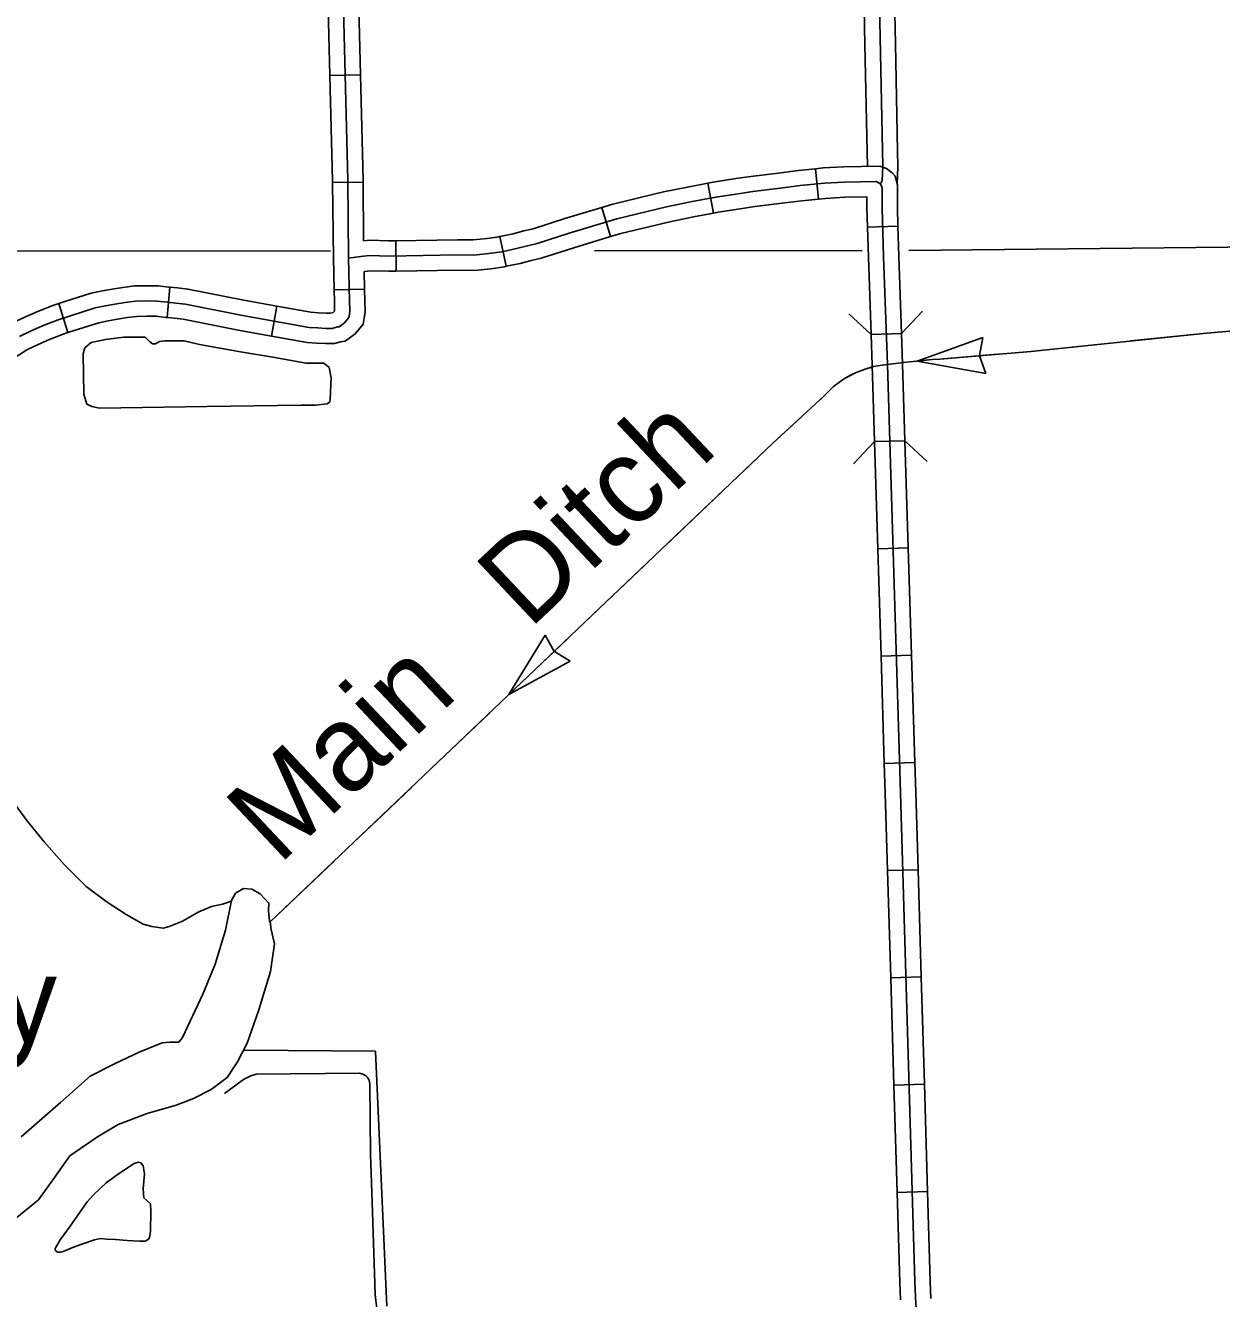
# Model space of a CAD drawing. Extents: x 1164457 to 1439835, y 1590918 to 1773502.
# Drawn here: x 1304504 to 1310389, y 1634886 to 1641151 of the extents above; entities that cross this region are included whole.
import ezdxf

# ---------------------------------------------------------------- set-up
doc = ezdxf.new("R2010")
doc.units = 0
for name, color, linetype in [('Level 32', 7, 'Continuous'), ('Level 34', 7, 'Continuous'), ('Level 35', 7, 'Continuous'), ('Level 38', 7, 'Continuous'), ('Level 43', 7, 'Continuous'), ('Level 45', 7, 'Continuous'), ('Level 5', 7, 'Continuous'), ('Level 6', 7, 'Continuous')]:
    doc.layers.add(name, color=color, linetype=linetype)

msp = doc.modelspace()

# ---------------------------------------------------------------- linework, layer by layer
at = {"layer": 'Level 32'}
for p, q in [((1306152.1, 1640908.3), (1306002.2, 1640904.5)), ((1308391.9, 1640445.7), (1308406.4, 1640296.4)), ((1306165.2, 1640379.3), (1306015.3, 1640377.8)), ((1307861.8, 1640374.7), (1307890.1, 1640227.4)), ((1307339.9, 1640255.1), (1307383.1, 1640111.5)), ((1308797.1, 1640162.5), (1308647.2, 1640158)), ((1306326.1, 1640091.5), (1306328.5, 1639941.5)), ((1306838.5, 1640112.1), (1306869.6, 1639965.3)), ((1305201.2, 1639713.3), (1305214.5, 1639862.7)), ((1306172.6, 1639852.3), (1306022.6, 1639848.9)), ((1304713.4, 1639639.4), (1304668.2, 1639782.4)), ((1305714.2, 1639621.9), (1305740.7, 1639769.6)), ((1308814.8, 1639635.2), (1308664.9, 1639630)), ((1308831.6, 1639107.1), (1308681.7, 1639102.6)), ((1308847.8, 1638579.4), (1308697.8, 1638574.8)), ((1308863.9, 1638051.6), (1308714, 1638047.1)), ((1308880, 1637523.9), (1308730.1, 1637519.3)), ((1308895.8, 1636996.1), (1308745.9, 1636991.6)), ((1308911.5, 1636468.3), (1308761.5, 1636463.8)), ((1308927.1, 1635940.5), (1308777.2, 1635936.1)), ((1308942.7, 1635412.7), (1308792.8, 1635408.3))]:
    msp.add_line(p, q, dxfattribs=at)
for points in [[(1306094.1, 1640006.2), (1306090.1, 1640389.2), (1306049.3, 1642012.2), (1306026.6, 1642400.4), (1306020.5, 1642661.9)], [(1306002.2, 1640904.5), (1305988.9, 1641432.3)], [(1306152.1, 1640908.3), (1306138.8, 1641436.1)], [(1306015.3, 1640377.8), (1306015.2, 1640387.8), (1306002.2, 1640904.5)], [(1306165.2, 1640379.3), (1306165.1, 1640390.5), (1306152.1, 1640908.3)], [(1308391.9, 1640445.7), (1308307.1, 1640437.4), (1308220.8, 1640425.8), (1308073.7, 1640407.8), (1307999.1, 1640397), (1307887.7, 1640379.7), (1307861.8, 1640374.7)], [(1308797.1, 1640162.5), (1308794.4, 1640255.1), (1308794.4, 1640366.9), (1308783.5, 1640409), (1308769.3, 1640425.4), (1308741.2, 1640447.4), (1308707.3, 1640458.5), (1308530, 1640455.2), (1308429.5, 1640449.3), (1308391.9, 1640445.7)], [(1306022.6, 1639848.9), (1306019.1, 1640005), (1306015.3, 1640377.8)], [(1308719.4, 1640253.9), (1308719.4, 1640351.5), (1308710.8, 1640371.6), (1308689.2, 1640383.1), (1308532.8, 1640380.2), (1308435.3, 1640374.5), (1308315.8, 1640362.9), (1308230.4, 1640351.4), (1308083.6, 1640333.4), (1308010.2, 1640322.8), (1307900.5, 1640305.7), (1307776.8, 1640282), (1307659, 1640258.3), (1307414.1, 1640199.2), (1307179.5, 1640128.5), (1307021.6, 1640078), (1306974.3, 1640066.7), (1306920.3, 1640052.7), (1306847.4, 1640037.3), (1306784.7, 1640027.8), (1306710.6, 1640020.5), (1306630.5, 1640021.2), (1306292.1, 1640015.9), (1306201, 1640018.4), (1306167, 1640014.7), (1306129.3, 1640009.9), (1306094.1, 1640006.2)], [(1306168.2, 1640090.3), (1306165.2, 1640379.3)], [(1307861.8, 1640374.7), (1307762.3, 1640355.6), (1307642.8, 1640331.6), (1307394.4, 1640271.6), (1307339.9, 1640255.1)], [(1308647.2, 1640158), (1308644.4, 1640252.8), (1308644.4, 1640307.3), (1308535.7, 1640305.3), (1308441.1, 1640299.7), (1308406.4, 1640296.4)], [(1307339.9, 1640255.1), (1307157.3, 1640200.1), (1307001.5, 1640150.3), (1306956.2, 1640139.5), (1306903.1, 1640125.8), (1306838.5, 1640112.1)], [(1308406.4, 1640296.4), (1308324.4, 1640288.4), (1308240, 1640277), (1308093.6, 1640259.1), (1308021.3, 1640248.6), (1307913.3, 1640231.8), (1307890.1, 1640227.4)], [(1308995.5, 1632779.9), (1308952.5, 1634354.1), (1308938, 1634624.8), (1308932.5, 1634685), (1308917.9, 1634747.2), (1308909.7, 1634769.1), (1308905.2, 1634777.4), (1308896, 1634794.7), (1308888.2, 1634821.2), (1308885, 1634860.4), (1308880.9, 1634967.3), (1308809.6, 1637374.8), (1308745.2, 1639481.4), (1308726.5, 1640012.8), (1308719.4, 1640253.9)], [(1307890.1, 1640227.4), (1307791.3, 1640208.4), (1307675.2, 1640185.1), (1307433.7, 1640126.8), (1307383.1, 1640111.5)], [(1308664.9, 1639630), (1308651.6, 1640010.4), (1308647.2, 1640158)], [(1308814.8, 1639635.2), (1308801.5, 1640015.2), (1308797.1, 1640162.5)], [(1306326.1, 1640091.5), (1306292.5, 1640091), (1306198, 1640093.5), (1306168.2, 1640090.3)], [(1306838.5, 1640112.1), (1306834, 1640111.1), (1306775.4, 1640102.3), (1306707.3, 1640095.5), (1306630.3, 1640096.2), (1306326.1, 1640091.5)], [(1307383.1, 1640111.5), (1307201.7, 1640056.9), (1307041.8, 1640005.7), (1306992.4, 1639993.9), (1306937.5, 1639979.7), (1306869.6, 1639965.3)], [(1304474.4, 1639620), (1304535.2, 1639649.2), (1304596.7, 1639675.6), (1304664.3, 1639702.5), (1304720.5, 1639720.3), (1304846.5, 1639760.4), (1304897.4, 1639771), (1304944, 1639779.5), (1304994.3, 1639787.6), (1305046.1, 1639794.1), (1305101.5, 1639795.1), (1305152.3, 1639794.3), (1305202.4, 1639788.5), (1305243.8, 1639784.7), (1305291.6, 1639778.9), (1305563.9, 1639725.2), (1305899.9, 1639664.7), (1305942.2, 1639662.1), (1305982.3, 1639659.8), (1306013.9, 1639659.8), (1306039.8, 1639667.3), (1306047.9, 1639668.3), (1306074.6, 1639687.8), (1306095.3, 1639713.3), (1306098.1, 1639730.2), (1306099.9, 1639746.1), (1306098.9, 1639793.5), (1306094.1, 1640006.2)], [(1306328.5, 1639941.5), (1306291.7, 1639940.9), (1306204, 1639943.3), (1306170.6, 1639939.7)], [(1306172.6, 1639852.3), (1306170.6, 1639939.7)], [(1306869.6, 1639965.3), (1306860.8, 1639963.5), (1306794, 1639953.4), (1306714, 1639945.5), (1306630.8, 1639946.2), (1306328.5, 1639941.5)], [(1304668.2, 1639782.4), (1304697.8, 1639791.7), (1304827.4, 1639833), (1304883, 1639844.7), (1304931.3, 1639853.4), (1304983.7, 1639861.8), (1305040.7, 1639869), (1305101.4, 1639870.1), (1305157.2, 1639869.2), (1305210, 1639863.1), (1305214.5, 1639862.7)], [(1305214.5, 1639862.7), (1305251.7, 1639859.3), (1305303.4, 1639853.1), (1305577.8, 1639798.9), (1305740.7, 1639769.6)], [(1305714.2, 1639621.9), (1305890.9, 1639590.1), (1305937.8, 1639587.2), (1305980.2, 1639584.8), (1306024.5, 1639584.8), (1306055, 1639593.6), (1306076.4, 1639596.4), (1306126.7, 1639632.9), (1306166, 1639681.5), (1306172.4, 1639719.7), (1306175, 1639742.6), (1306173.9, 1639795.2), (1306172.6, 1639852.3)], [(1305740.7, 1639769.6), (1305908.9, 1639739.3), (1305946.6, 1639737), (1305984.4, 1639734.8), (1306003.3, 1639734.8), (1306017.4, 1639738.9), (1306022.5, 1639742.6), (1306024.3, 1639744.8), (1306024.8, 1639749.6), (1306023.9, 1639791.9), (1306022.6, 1639848.9)], [(1304190.6, 1639484.5), (1304209.4, 1639506.8), (1304288.5, 1639581), (1304350.4, 1639630.7), (1304394, 1639657.4), (1304437.7, 1639685.6), (1304504.1, 1639717.5), (1304568, 1639745), (1304639.1, 1639773.2), (1304668.2, 1639782.4)], [(1304713.4, 1639639.4), (1304743.2, 1639648.8), (1304865.6, 1639687.8), (1304911.7, 1639697.4), (1304956.6, 1639705.5), (1305005, 1639713.4), (1305051.4, 1639719.2), (1305101.6, 1639720.1), (1305147.3, 1639719.4), (1305194.7, 1639713.9), (1305201.2, 1639713.3)], [(1305201.2, 1639713.3), (1305235.9, 1639710.2), (1305279.8, 1639704.8), (1305550, 1639651.5), (1305714.2, 1639621.9)], [(1304305.3, 1639387.9), (1304318.4, 1639403.5), (1304386.9, 1639467.6), (1304436.8, 1639507.7), (1304473.8, 1639530.4), (1304511.1, 1639554.4), (1304566.2, 1639580.9), (1304625.3, 1639606.3), (1304689.5, 1639631.8), (1304713.4, 1639639.4)], [(1308681.7, 1639102.6), (1308670.2, 1639478.9), (1308664.9, 1639630)], [(1308831.6, 1639107.1), (1308820.1, 1639483.9), (1308814.8, 1639635.2)], [(1308697.8, 1638574.8), (1308681.7, 1639102.6)], [(1308847.8, 1638579.4), (1308831.6, 1639107.1)], [(1308714, 1638047.1), (1308697.8, 1638574.8)], [(1308863.9, 1638051.6), (1308847.8, 1638579.4)], [(1308730.1, 1637519.3), (1308714, 1638047.1)], [(1308880, 1637523.9), (1308863.9, 1638051.6)], [(1308745.9, 1636991.6), (1308734.6, 1637372.5), (1308730.1, 1637519.3)], [(1308895.8, 1636996.1), (1308884.5, 1637377.1), (1308880, 1637523.9)], [(1308761.5, 1636463.8), (1308745.9, 1636991.6)], [(1308911.5, 1636468.3), (1308895.8, 1636996.1)], [(1308777.2, 1635936.1), (1308761.5, 1636463.8)], [(1308927.1, 1635940.5), (1308911.5, 1636468.3)], [(1308792.8, 1635408.3), (1308777.2, 1635936.1)], [(1308942.7, 1635412.7), (1308927.1, 1635940.5)], [(1308809.2, 1634879.9), (1308805.9, 1634964.8), (1308792.8, 1635408.3)], [(1308959.1, 1634885.7), (1308955.9, 1634969.9), (1308942.7, 1635412.7)]]:
    msp.add_lwpolyline(points, dxfattribs=at)
at = {"layer": 'Level 34'}
msp.add_lwpolyline([(1305484.1, 1635895.4), (1305577.6, 1635963.7), (1305612.9, 1635981.3), (1305638.8, 1635990.1), (1306148.5, 1635994.5), (1306163.9, 1635990.1), (1306178.2, 1635982.4), (1306187, 1635973.6), (1306195.8, 1635960.4), (1306199.1, 1635942.7), (1306201.3, 1635595.8), (1306209.6, 1635359.2), (1306222.8, 1634959.4), (1306225, 1634905.4), (1306228.3, 1634876.8), (1306231.6, 1634849.2), (1306238.2, 1634819.5), (1306245.9, 1634799.7), (1306254.6, 1634766.2), (1306257.7, 1634472.1), (1306301.7, 1633163.7)], dxfattribs=at)
at = {"layer": 'Level 35'}
for points in [[(1305396.2, 1639274.8), (1304869, 1639267.5), (1304830.1, 1639274.8), (1304805.8, 1639287), (1304791.2, 1639335.6), (1304788.8, 1639534.9), (1304796.1, 1639564.1), (1304827.7, 1639590.8), (1304898.1, 1639605.4), (1304988, 1639617.5), (1305092.5, 1639617.5), (1305114.4, 1639595.6), (1305129, 1639583.5), (1305143.5, 1639583.5), (1305163, 1639595.6), (1305189.7, 1639598.1), (1305284.5, 1639598.1), (1305359.8, 1639581.1)], [(1305359.8, 1639581.1), (1305561.5, 1639544.6), (1305721.8, 1639517.9), (1305884.6, 1639488.7), (1305938.1, 1639488.7), (1305972.1, 1639488.7), (1305998.8, 1639466.8), (1306008.6, 1639415.8), (1306003.7, 1639311.3), (1306001.3, 1639299.1), (1305989.1, 1639289.4), (1305930.8, 1639282.1), (1305860.3, 1639282.1), (1305396.2, 1639274.8)], [(1304408.9, 1637378.2), (1304510.5, 1637238.4), (1304595.6, 1637133.1), (1304695, 1637021.4), (1304803.1, 1636914.1), (1304905.9, 1636836.7), (1304999.8, 1636776), (1305083.1, 1636727.8), (1305126.7, 1636716.8), (1305182.1, 1636708.4), (1305211.8, 1636716.9), (1305277.6, 1636743.2), (1305357.5, 1636788.2), (1305420.3, 1636815.3), (1305474.1, 1636827.2), (1305518.2, 1636842)], [(1304482.3, 1635680.8), (1304677, 1635850), (1304823.1, 1635980.7), (1304946, 1636042.2), (1305063.9, 1636098.6), (1305176.6, 1636144.7), (1305212.5, 1636147.3), (1305258.6, 1636147.3), (1305276.5, 1636170.3), (1305376.4, 1636383.1), (1305437.9, 1636531.7), (1305489.2, 1636698.3), (1305518.7, 1636844.8), (1305537.9, 1636880.3), (1305576.3, 1636903.3), (1305617.6, 1636900.4), (1305658.6, 1636877.4), (1305701.8, 1636831.6), (1305699.3, 1636793.1), (1305704.3, 1636743.4), (1305709.5, 1636732.5), (1305711.4, 1636708.2), (1305730, 1636631.7), (1305710.3, 1636494.5), (1305653.1, 1636306.2), (1305594.2, 1636142.1), (1305548.1, 1636049.9), (1305496.9, 1635973), (1305417.4, 1635914), (1305330.3, 1635870.5), (1305245.8, 1635837.1), (1305102.3, 1635796.1), (1304960.5, 1635742.4), (1304859.3, 1635680.8), (1304723.1, 1635588.5), (1304643.7, 1635475.8), (1304568.8, 1635371.8), (1304436.2, 1635263.1)], [(1304901.7, 1635454.7), (1304961.1, 1635499.8), (1305038.2, 1635550.5), (1305058, 1635557.1), (1305072.3, 1635552.7), (1305083.3, 1635539.5), (1305089.9, 1635499.8), (1305083.3, 1635424.9), (1305086.6, 1635382), (1305102, 1635367.7), (1305119.7, 1635351.1), (1305120.8, 1635315.9), (1305119.7, 1635217.9), (1305115.2, 1635185.9), (1305107.5, 1635176), (1305093.2, 1635168.3), (1305064.6, 1635168.3), (1305005.2, 1635171.6), (1304946.8, 1635176)], [(1304946.8, 1635176), (1304905, 1635177.1), (1304874.1, 1635181.5), (1304843.3, 1635174.9), (1304781.7, 1635152.9), (1304739.8, 1635138.6), (1304690.3, 1635117.7), (1304676, 1635113.2), (1304661.7, 1635113.2), (1304650.6, 1635123.2), (1304650.6, 1635132), (1304674.9, 1635174.9), (1304723.3, 1635242.1), (1304807, 1635361.1), (1304840, 1635397.4), (1304901.7, 1635454.7)]]:
    msp.add_lwpolyline(points, dxfattribs=at)
at = {"layer": 'Level 38'}
for points in [[(1308917.1, 1639744.9), (1308814.8, 1639635.2)], [(1308664.9, 1639630), (1308555.2, 1639732.2)], [(1308578.9, 1638993.3), (1308681.7, 1639102.6)], [(1308831.6, 1639107.1), (1308940.9, 1639004.4)]]:
    msp.add_lwpolyline(points, dxfattribs=at)
at = {"layer": 'Level 43'}
for p, q in [((1308891.2, 1639499.4), (1309214, 1639615.8)), ((1309214, 1639615.8), (1309197.9, 1639525.8)), ((1308891.2, 1639499.4), (1309228.9, 1639438.7)), ((1309228.9, 1639438.7), (1309198, 1639524.6)), ((1306883.1, 1637857.6), (1307061.9, 1638150.6)), ((1307061.9, 1638150.6), (1307105.6, 1638070.4)), ((1307184.4, 1638021.9), (1307106.5, 1638069.5)), ((1306883.1, 1637857.6), (1307184.4, 1638021.9))]:
    msp.add_line(p, q, dxfattribs=at)
for points in [[(1310637.1, 1639663.7), (1310315.2, 1639636.8), (1309450.4, 1639546.5), (1309002.7, 1639508.8), (1308965.3, 1639507), (1308886, 1639498.4), (1308825.2, 1639492.4), (1308745.2, 1639481.4), (1308719.6, 1639479.6), (1308677.5, 1639472.1), (1308635.7, 1639458.5), (1308591.1, 1639443), (1308533.9, 1639412.9), (1308480.5, 1639373.9), (1308432.7, 1639326.4), (1308181.7, 1639094.6), (1305708.5, 1636738.7)], [(1310336.4, 1639638.6), (1310315.2, 1639636.8), (1309942.5, 1639597.9)], [(1309811.2, 1639584.2), (1309450.4, 1639546.5), (1309417.3, 1639543.7)], [(1309285.8, 1639532.7), (1309002.7, 1639508.8), (1308965.3, 1639507), (1308891.2, 1639498.9)], [(1308570.5, 1639432.2), (1308533.9, 1639412.9), (1308480.5, 1639373.9), (1308432.7, 1639326.4), (1308415.7, 1639310.7)], [(1308670.5, 1639469.9), (1308635.7, 1639458.5), (1308591.1, 1639443), (1308570.5, 1639432.2)], [(1308318.7, 1639221.1), (1308181.7, 1639094.6), (1308030, 1638950.1)], [(1307934.5, 1638859.1), (1307647.7, 1638586)], [(1307552.1, 1638494.9), (1307265.4, 1638221.8)], [(1307169.8, 1638130.7), (1306883.1, 1637857.6)], [(1306787.5, 1637766.6), (1306500.8, 1637493.4)], [(1306405.2, 1637402.4), (1306261.8, 1637265.8)], [(1306261.8, 1637265.8), (1306118.5, 1637129.3)], [(1306022.9, 1637038.2), (1305736.2, 1636765.1)]]:
    msp.add_lwpolyline(points, dxfattribs=at)
at = {"layer": 'Level 45'}
for points in [[(1308563, 1647921.4), (1308563.3, 1647434.4), (1308583, 1646605), (1308621.9, 1645288.8), (1308722.2, 1640457.8), (1308719.4, 1640387.4), (1308710.8, 1640371.6)], [(1308623.8, 1641585.5), (1308634.8, 1641057.6)], [(1308773.8, 1641588.6), (1308784.7, 1641060.7)], [(1308634.8, 1641057.6), (1308645.7, 1640529.7)], [(1308784.7, 1641060.7), (1308795.7, 1640532.8)], [(1308645.7, 1640529.7), (1308647.2, 1640457.4)], [(1308795.7, 1640532.8), (1308797.3, 1640457), (1308793.7, 1640368.6)]]:
    msp.add_lwpolyline(points, dxfattribs=at)
at = {"layer": 'Level 5'}
for points in [[(1308850.4, 1640043.9), (1311361.8, 1640069.8), (1311644.1, 1640073.3)], [(1303609.2, 1640039.2), (1306005.1, 1640040.9)], [(1307304.3, 1640041.8), (1308620.6, 1640042.7)]]:
    msp.add_lwpolyline(points, dxfattribs=at)
at = {"layer": 'Level 6'}
for points in [[(1305581.8, 1636107.5), (1306226.3, 1636102.9)], [(1306226.3, 1636102.9), (1306282.9, 1634848.1)]]:
    msp.add_lwpolyline(points, dxfattribs=at)

# ---------------------------------------------------------------- texts
at = {"layer": 'Level 35'}
for s, p in [('Taylor', (1310334.6, 1640905.6)), ('Victory', (1302934.7, 1636145))]:
    msp.add_text(s, height=422, dxfattribs=at).set_placement(p)
at = {"layer": 'Level 43'}
msp.add_text('Main   Ditch', height=421.999, rotation=43.26773, dxfattribs=at).set_placement((1305749.7, 1637014.4))

doc.saveas('drawing.dxf')
